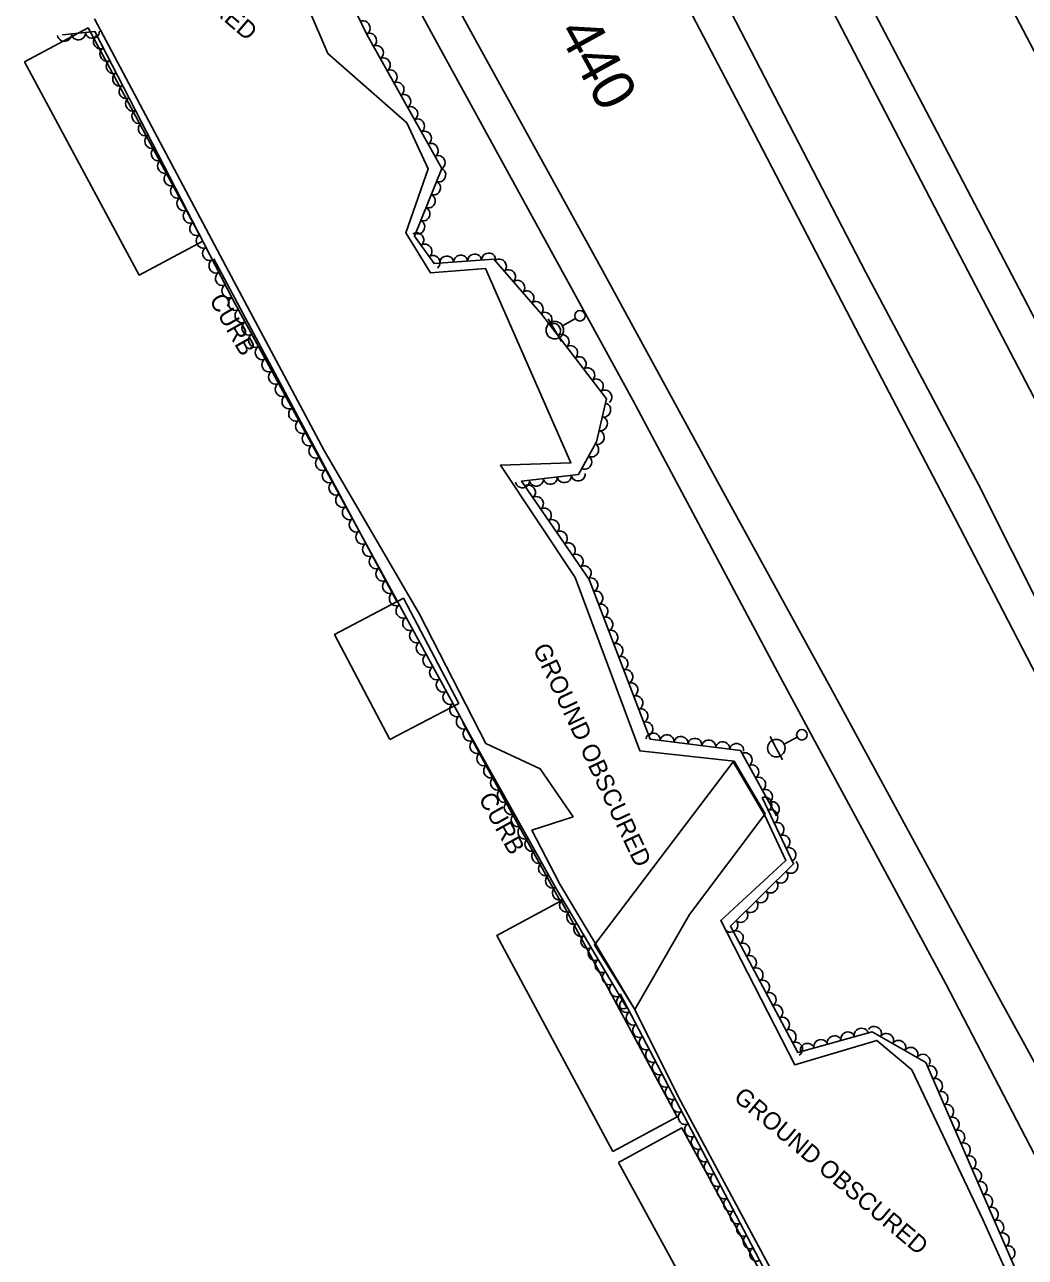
# Model space of a CAD drawing. Extents: x 1722896 to 1754269, y 648279 to 666297.
# Drawn here: x 1726551 to 1726836.4, y 655824.5 to 656176.2 of the extents above; entities that cross this region are included whole.
import ezdxf

# ---------------------------------------------------------------- set-up
doc = ezdxf.new("R2010")
doc.units = 0
for name, color, linetype in [('DESIGN - CENTERLINE - Proposed Text', 7, 'Continuous'), ('DESIGN - SCRATCH - User 1', 7, 'Continuous'), ('DESIGN - SHEET - Linework', 7, 'Continuous'), ('SURVEY - CENTERLINE - Preliminary', 7, 'Continuous'), ('SURVEY - CENTERLINE - Preliminary Text', 7, 'Continuous'), ('SURVEY - DTM - Breaklines', 7, 'Continuous'), ('SURVEY - VEGETATION - Features with Text', 7, 'Continuous')]:
    doc.layers.add(name, color=color, linetype=linetype)

msp = doc.modelspace()

# ---------------------------------------------------------------- linework, layer by layer
at = {"layer": 'DESIGN - CENTERLINE - Proposed Text'}
for points in [[(1726601.76, 656114.44), (1726569.06, 656175.25), (1726550.97, 656165.52), (1726583.67, 656104.71)], [(1726655.13, 655972.19), (1726639.36, 656002.18), (1726659.01, 656012.52), (1726674.79, 655982.53)], [(1726718.74, 655854.69), (1726685.63, 655916.28), (1726703.98, 655926.15), (1726737.09, 655864.55)], [(1726720.38, 655851.56), (1726753.65, 655790.56), (1726771.71, 655800.41), (1726738.44, 655861.41)]]:
    msp.add_lwpolyline(points, close=True, dxfattribs=at)
at = {"layer": 'SURVEY - CENTERLINE - Preliminary'}
for points in [[(1726611.02, 656229.58), (1726637.46, 656167.95), (1726659.97, 656148.18), (1726666.11, 656134.99), (1726659.67, 656116.73), (1726666.72, 656105.35), (1726682.41, 656106.58), (1726706.78, 656051.19), (1726686.67, 656050.46), (1726708.04, 656018.45), (1726726.42, 655969.01), (1726753.33, 655966.02), (1726762.17, 655950.97), (1726740.58, 655922.26), (1726725.03, 655895.14), (1726703.6, 655930.97), (1726695.69, 655946.38), (1726707.43, 655950.18), (1726698.07, 655963.84), (1726682.56, 655971.08), (1726663.58, 656008), (1726636.44, 656054.66), (1726608.32, 656107.24), (1726570.92, 656177.84)], [(1726782.55, 655786.21), (1726737.39, 655870.34), (1726725.05, 655895.17), (1726713.56, 655913.6), (1726753.11, 655965.88), (1726762.1, 655950.53), (1726768.11, 655937.73), (1726749.54, 655920.6), (1726770.69, 655879.38), (1726794.04, 655886.36), (1726804.09, 655877.97), (1726824.33, 655835.27), (1726833.68, 655814.36)]]:
    msp.add_lwpolyline(points, dxfattribs=at)
at = {"layer": 'SURVEY - CENTERLINE - Preliminary Text'}
for points in [[(1726869.43, 656110.45), (1726829, 656187.74), (1726805.2, 656233.64), (1726784.66, 656273.29), (1726763.03, 656315.03), (1726741.94, 656358.86), (1726736.92, 656370.55)], [(1726710.13, 656339.34), (1726713.52, 656332.79), (1726734.99, 656291.46), (1726758.05, 656247.52), (1726785.72, 656194.32), (1726809.16, 656149.51), (1726835.67, 656098.8), (1726846.62, 656077.71)], [(1726702.55, 656331.01), (1726730.44, 656277.71), (1726756.73, 656227.76), (1726786.46, 656170.48), (1726815.52, 656114.53), (1726839.91, 656067.87)], [(1726823.09, 656044.98), (1726790.92, 656105.41), (1726756.7, 656171.56), (1726722.75, 656237.32), (1726684.87, 656309.46)], [(1726816.46, 656035.3), (1726789.2, 656087.21), (1726759.07, 656145.17), (1726725.02, 656210.31), (1726685.33, 656286.17), (1726677.27, 656301.55)], [(1726781.43, 655985.97), (1726750.35, 656042.65), (1726715.2, 656107.07), (1726677.74, 656175.07), (1726644.68, 656236.3), (1726635.64, 656252.8)], [(1726628.28, 656245.72), (1726666.89, 656174.03), (1726724.42, 656069.03), (1726766.49, 655990.05), (1726773.86, 655976.54)], [(1726657.22, 656011.36), (1726635.05, 656052.91), (1726604.91, 656109.36)], [(1727416.98, 654904.63), (1727378.29, 654978.72), (1727321.29, 655087.5), (1727268.42, 655189.04), (1727213.71, 655294.11), (1727156.81, 655402.66), (1727090.94, 655530.66), (1727012.29, 655680.77), (1726949.66, 655800.15), (1726895.61, 655905.13), (1726842, 656007.31), (1726823.09, 656044.98)], [(1727414.59, 654887.79), (1727375.02, 654963.6), (1727327.13, 655055.34), (1727288.21, 655129.71), (1727244.68, 655213.41), (1727198.49, 655301.86), (1727151.96, 655390.96), (1727111.65, 655468.27), (1727054.78, 655577.19), (1727008.29, 655666.64), (1726955.92, 655767.53), (1726903.37, 655867.77), (1726854.8, 655961.06), (1726816.46, 656035.3)], [(1726781.43, 655985.97), (1726829.45, 655897.57), (1726869.18, 655825.22), (1726909.31, 655751.73), (1726948.09, 655680.26), (1726983.91, 655615.35), (1727016.03, 655555.81), (1727044.76, 655503.92), (1727072.21, 655453.46), (1727115.52, 655374.69), (1727180.59, 655255.85), (1727232.25, 655160.54), (1727294.86, 655040.47), (1727346.73, 654941.45), (1727387.97, 654862.57), (1727407.26, 654824.97)], [(1726703.79, 655926.01), (1726687.79, 655955.21), (1726675.98, 655977.11)], [(1726773.86, 655976.54), (1726813.76, 655902.53), (1726857.94, 655817.41), (1726910.4, 655720.65), (1726970.72, 655610.86), (1727017.89, 655524.72), (1727074.08, 655422.09), (1727127, 655325.23), (1727167.58, 655250.48), (1727222.79, 655148.67), (1727281.27, 655037.04), (1727354.22, 654896.29), (1727405.34, 654798.17)]]:
    msp.add_lwpolyline(points, dxfattribs=at)
at = {"layer": 'SURVEY - DTM - Breaklines'}
for p, q in [((1726702.21, 656089.01), (1726700.35, 656092.27)), ((1726708.07, 656092.36), (1726704.38, 656090.25)), ((1726702.21, 656089.01), (1726704.07, 656085.75)), ((1726765.38, 655969.75), (1726763.64, 655973.08)), ((1726771.36, 655972.88), (1726767.6, 655970.91)), ((1726765.38, 655969.75), (1726767.12, 655966.43))]:
    msp.add_line(p, q, dxfattribs=at)
for centre, radius in [((1726702.21, 656089.01), 2.5), ((1726709.37, 656093.1), 1.5), ((1726765.38, 655969.75), 2.5), ((1726772.69, 655973.57), 1.5)]:
    msp.add_circle(centre, radius, dxfattribs=at)
at = {"layer": 'SURVEY - VEGETATION - Features with Text'}
for points in [[(1726613.13, 656249.66), (1726618.49, 656238.23), (1726623.44, 656225.52), (1726648.45, 656173.54), (1726669.96, 656135.14), (1726662.17, 656115.87), (1726667.78, 656108.02), (1726684.83, 656109.25), (1726698.46, 656093.46), (1726716.99, 656069.4), (1726714.11, 656057.16), (1726708.95, 656047.86), (1726692.67, 656045.88), (1726711.98, 656017.88), (1726729.39, 655972.31), (1726755.13, 655969.04), (1726765.46, 655950.44)], [(1726722.75, 655895.61), (1726702.73, 655929.55), (1726677.95, 655973.67), (1726651.4, 656022.45), (1726610.36, 656097.78), (1726571, 656174.2), (1726561.74, 656173.25)], [(1726761.33, 655955.63), (1726770.34, 655936.7), (1726752.28, 655918.99), (1726771.53, 655882.87), (1726792.74, 655888.83), (1726808.03, 655880.06), (1726836.82, 655813.61), (1726826.11, 655767.84), (1726837.42, 655750.86), (1726850.55, 655745.78), (1726854.8, 655734.91), (1726849.93, 655719.99), (1726873.71, 655676.23), (1726887.23, 655647.73), (1726905.79, 655651.08), (1726916.17, 655651.25), (1726924.1, 655645.27), (1726931.25, 655639.03), (1726923.07, 655615.05)], [(1726924.65, 655501.07), (1726909.67, 655524.57), (1726905.13, 655539.78), (1726906.39, 655552.41), (1726880.26, 655576.69), (1726864.59, 655626.74), (1726852.38, 655645.83), (1726844.29, 655657.64), (1726816.19, 655715.68), (1726800.25, 655745.75), (1726793.12, 655743.04), (1726787.77, 655744.14), (1726786.34, 655747.86), (1726796.43, 655752.28), (1726793.22, 655761.22), (1726757.17, 655830.19), (1726720.87, 655899.61)]]:
    msp.add_lwpolyline(points, dxfattribs=at)
for centre, major_axis in [((1726647.6, 656175.29), (0.87, -1.8)), ((1726562.33, 656173.31), (-1.99, -0.2)), ((1726566.31, 656173.72), (-1.99, -0.2)), ((1726570.29, 656174.13), (-1.99, -0.2)), ((1726572.5, 656171.28), (-0.92, 1.78)), ((1726649.45, 656171.75), (0.98, -1.74)), ((1726574.33, 656167.72), (-0.92, 1.78)), ((1726651.4, 656168.26), (0.98, -1.74)), ((1726576.17, 656164.16), (-0.92, 1.78)), ((1726653.36, 656164.77), (0.98, -1.74)), ((1726578, 656160.61), (-0.92, 1.78)), ((1726655.31, 656161.28), (0.98, -1.74)), ((1726579.83, 656157.05), (-0.92, 1.78)), ((1726657.27, 656157.79), (0.98, -1.74)), ((1726581.66, 656153.5), (-0.92, 1.78)), ((1726659.22, 656154.3), (0.98, -1.74)), ((1726583.49, 656149.94), (-0.92, 1.78)), ((1726661.18, 656150.81), (0.98, -1.74)), ((1726585.32, 656146.38), (-0.92, 1.78)), ((1726663.13, 656147.32), (0.98, -1.74)), ((1726587.16, 656142.83), (-0.92, 1.78)), ((1726665.09, 656143.83), (0.98, -1.74)), ((1726588.99, 656139.27), (-0.92, 1.78)), ((1726667.05, 656140.34), (0.98, -1.74)), ((1726590.82, 656135.72), (-0.92, 1.78)), ((1726669, 656136.85), (0.98, -1.74)), ((1726592.65, 656132.16), (-0.92, 1.78)), ((1726669.19, 656133.25), (-0.75, -1.85)), ((1726594.48, 656128.6), (-0.92, 1.78)), ((1726667.7, 656129.54), (-0.75, -1.85)), ((1726596.31, 656125.05), (-0.92, 1.78)), ((1726666.2, 656125.83), (-0.75, -1.85)), ((1726598.14, 656121.49), (-0.92, 1.78)), ((1726664.7, 656122.12), (-0.75, -1.85)), ((1726599.98, 656117.94), (-0.92, 1.78)), ((1726663.2, 656118.42), (-0.75, -1.85)), ((1726601.81, 656114.38), (-0.92, 1.78)), ((1726662.9, 656114.85), (1.16, -1.63)), ((1726603.64, 656110.82), (-0.92, 1.78)), ((1726665.22, 656111.6), (1.16, -1.63)), ((1726605.47, 656107.27), (-0.92, 1.78)), ((1726667.55, 656108.34), (1.16, -1.63)), ((1726671.37, 656108.28), (1.99, 0.14)), ((1726675.36, 656108.56), (1.99, 0.14)), ((1726679.35, 656108.85), (1.99, 0.14)), ((1726683.34, 656109.14), (1.99, 0.14)), ((1726686.47, 656107.35), (1.31, -1.51)), ((1726607.3, 656103.71), (-0.92, 1.78)), ((1726689.08, 656104.32), (1.31, -1.51)), ((1726609.13, 656100.16), (-0.92, 1.78)), ((1726691.7, 656101.29), (1.31, -1.51)), ((1726610.99, 656096.61), (-0.96, 1.76)), ((1726694.31, 656098.27), (1.31, -1.51)), ((1726612.91, 656093.1), (-0.96, 1.76)), ((1726696.93, 656095.24), (1.31, -1.51)), ((1726614.82, 656089.59), (-0.96, 1.76)), ((1726699.47, 656092.15), (1.22, -1.58)), ((1726616.73, 656086.08), (-0.96, 1.76)), ((1726701.91, 656088.98), (1.22, -1.58)), ((1726704.35, 656085.82), (1.22, -1.58)), ((1726618.65, 656082.56), (-0.96, 1.76)), ((1726706.79, 656082.65), (1.22, -1.58)), ((1726620.56, 656079.05), (-0.96, 1.76)), ((1726709.23, 656079.48), (1.22, -1.58)), ((1726622.48, 656075.54), (-0.96, 1.76)), ((1726711.67, 656076.31), (1.22, -1.58)), ((1726624.39, 656072.03), (-0.96, 1.76)), ((1726714.11, 656073.14), (1.22, -1.58)), ((1726626.3, 656068.51), (-0.96, 1.76)), ((1726716.55, 656069.97), (1.22, -1.58)), ((1726628.22, 656065), (-0.96, 1.76)), ((1726716.24, 656066.21), (-0.46, -1.95)), ((1726630.13, 656061.49), (-0.96, 1.76)), ((1726715.33, 656062.31), (-0.46, -1.95)), ((1726632.04, 656057.98), (-0.96, 1.76)), ((1726714.41, 656058.42), (-0.46, -1.95)), ((1726633.96, 656054.46), (-0.96, 1.76)), ((1726712.8, 656054.79), (-0.97, -1.75)), ((1726635.87, 656050.95), (-0.96, 1.76)), ((1726710.86, 656051.3), (-0.97, -1.75)), ((1726637.79, 656047.44), (-0.96, 1.76)), ((1726639.7, 656043.93), (-0.96, 1.76)), ((1726693, 656045.92), (-1.99, -0.24)), ((1726696.97, 656046.4), (-1.99, -0.24)), ((1726700.94, 656046.89), (-1.99, -0.24)), ((1726704.91, 656047.37), (-1.99, -0.24)), ((1726708.88, 656047.85), (-1.99, -0.24)), ((1726641.61, 656040.41), (-0.96, 1.76)), ((1726694.75, 656042.86), (1.14, -1.65)), ((1726643.53, 656036.9), (-0.96, 1.76)), ((1726697.02, 656039.57), (1.14, -1.65)), ((1726645.44, 656033.39), (-0.96, 1.76)), ((1726699.29, 656036.27), (1.14, -1.65)), ((1726701.56, 656032.98), (1.14, -1.65)), ((1726647.35, 656029.88), (-0.96, 1.76)), ((1726703.84, 656029.69), (1.14, -1.65)), ((1726649.27, 656026.36), (-0.96, 1.76)), ((1726706.11, 656026.4), (1.14, -1.65)), ((1726651.18, 656022.85), (-0.96, 1.76)), ((1726708.38, 656023.1), (1.14, -1.65)), ((1726653.09, 656019.34), (-0.96, 1.76)), ((1726710.65, 656019.81), (1.14, -1.65)), ((1726655.01, 656015.83), (-0.96, 1.76)), ((1726712.57, 656016.33), (0.71, -1.87)), ((1726656.92, 656012.31), (-0.96, 1.76)), ((1726714, 656012.6), (0.71, -1.87)), ((1726658.83, 656008.8), (-0.96, 1.76)), ((1726715.43, 656008.86), (0.71, -1.87)), ((1726660.74, 656005.29), (-0.96, 1.76)), ((1726716.85, 656005.12), (0.71, -1.87)), ((1726662.66, 656001.77), (-0.96, 1.76)), ((1726718.28, 656001.39), (0.71, -1.87)), ((1726664.57, 655998.26), (-0.96, 1.76)), ((1726719.71, 655997.65), (0.71, -1.87)), ((1726666.48, 655994.75), (-0.96, 1.76)), ((1726668.39, 655991.23), (-0.96, 1.76)), ((1726721.14, 655993.91), (0.71, -1.87)), ((1726670.3, 655987.72), (-0.96, 1.76)), ((1726722.56, 655990.18), (0.71, -1.87)), ((1726672.22, 655984.21), (-0.96, 1.76)), ((1726723.99, 655986.44), (0.71, -1.87)), ((1726674.13, 655980.69), (-0.96, 1.76)), ((1726725.42, 655982.7), (0.71, -1.87)), ((1726676.04, 655977.18), (-0.96, 1.76)), ((1726726.85, 655978.97), (0.71, -1.87)), ((1726677.95, 655973.67), (-0.98, 1.74)), ((1726728.27, 655975.23), (0.71, -1.87)), ((1726679.91, 655970.18), (-0.98, 1.74)), ((1726730.25, 655972.2), (1.98, -0.25)), ((1726734.22, 655971.69), (1.98, -0.25)), ((1726738.19, 655971.19), (1.98, -0.25)), ((1726742.16, 655970.68), (1.98, -0.25)), ((1726746.12, 655970.18), (1.98, -0.25)), ((1726681.87, 655966.69), (-0.98, 1.74)), ((1726750.09, 655969.68), (1.98, -0.25)), ((1726754.06, 655969.17), (1.98, -0.25)), ((1726756.55, 655966.48), (0.97, -1.75)), ((1726683.83, 655963.2), (-0.98, 1.74)), ((1726758.49, 655962.99), (0.97, -1.75)), ((1726685.79, 655959.72), (-0.98, 1.74)), ((1726760.44, 655959.49), (0.97, -1.75)), ((1726687.75, 655956.23), (-0.98, 1.74)), ((1726762.38, 655955.99), (0.97, -1.75)), ((1726689.71, 655952.74), (-0.98, 1.74)), ((1726762.19, 655953.82), (0.86, -1.81)), ((1726764.32, 655952.5), (0.97, -1.75)), ((1726691.67, 655949.25), (-0.98, 1.74)), ((1726763.91, 655950.21), (0.86, -1.81)), ((1726693.62, 655945.77), (-0.98, 1.74)), ((1726765.63, 655946.6), (0.86, -1.81)), ((1726695.58, 655942.28), (-0.98, 1.74)), ((1726767.35, 655942.99), (0.86, -1.81)), ((1726697.54, 655938.79), (-0.98, 1.74)), ((1726769.07, 655939.38), (0.86, -1.81)), ((1726699.5, 655935.3), (-0.98, 1.74)), ((1726769.6, 655935.97), (-1.43, -1.4)), ((1726701.46, 655931.81), (-0.98, 1.74)), ((1726766.74, 655933.17), (-1.43, -1.4)), ((1726703.44, 655928.34), (-1.02, 1.72)), ((1726763.89, 655930.37), (-1.43, -1.4)), ((1726705.48, 655924.9), (-1.02, 1.72)), ((1726758.18, 655924.77), (-1.43, -1.4)), ((1726761.03, 655927.57), (-1.43, -1.4)), ((1726707.51, 655921.45), (-1.02, 1.72)), ((1726755.32, 655921.97), (-1.43, -1.4)), ((1726709.54, 655918.01), (-1.02, 1.72)), ((1726752.46, 655919.17), (-1.43, -1.4)), ((1726711.57, 655914.56), (-1.02, 1.72)), ((1726754.04, 655915.69), (0.94, -1.77)), ((1726713.61, 655911.12), (-1.02, 1.72)), ((1726755.92, 655912.16), (0.94, -1.77)), ((1726715.64, 655907.67), (-1.02, 1.72)), ((1726757.8, 655908.63), (0.94, -1.77)), ((1726717.67, 655904.23), (-1.02, 1.72)), ((1726759.68, 655905.1), (0.94, -1.77)), ((1726719.7, 655900.78), (-1.02, 1.72)), ((1726761.56, 655901.57), (0.94, -1.77)), ((1726721.74, 655897.34), (-1.02, 1.72)), ((1726722.63, 655896.25), (-0.93, 1.77)), ((1726763.45, 655898.04), (0.94, -1.77)), ((1726724.48, 655892.7), (-0.93, 1.77)), ((1726765.33, 655894.51), (0.94, -1.77)), ((1726726.34, 655889.16), (-0.93, 1.77)), ((1726767.21, 655890.98), (0.94, -1.77)), ((1726728.19, 655885.61), (-0.93, 1.77)), ((1726769.09, 655887.45), (0.94, -1.77)), ((1726781.94, 655885.8), (1.93, 0.54)), ((1726785.79, 655886.88), (1.93, 0.54)), ((1726789.64, 655887.96), (1.93, 0.54)), ((1726793.42, 655888.44), (1.73, -1)), ((1726796.89, 655886.45), (1.73, -1)), ((1726730.04, 655882.07), (-0.93, 1.77)), ((1726770.97, 655883.92), (0.94, -1.77)), ((1726774.24, 655883.63), (1.93, 0.54)), ((1726778.09, 655884.71), (1.93, 0.54)), ((1726800.36, 655884.46), (1.73, -1)), ((1726803.83, 655882.47), (1.73, -1)), ((1726807.29, 655880.48), (1.73, -1)), ((1726731.9, 655878.52), (-0.93, 1.77)), ((1726809.28, 655877.16), (0.8, -1.84)), ((1726733.75, 655874.98), (-0.93, 1.77)), ((1726810.87, 655873.49), (0.8, -1.84)), ((1726735.6, 655871.43), (-0.93, 1.77)), ((1726812.46, 655869.82), (0.8, -1.84)), ((1726737.46, 655867.89), (-0.93, 1.77)), ((1726814.05, 655866.15), (0.8, -1.84)), ((1726739.31, 655864.34), (-0.93, 1.77)), ((1726815.64, 655862.48), (0.8, -1.84)), ((1726741.16, 655860.8), (-0.93, 1.77)), ((1726817.23, 655858.81), (0.8, -1.84)), ((1726743.02, 655857.25), (-0.93, 1.77)), ((1726818.82, 655855.14), (0.8, -1.84)), ((1726744.87, 655853.71), (-0.93, 1.77)), ((1726820.42, 655851.47), (0.8, -1.84)), ((1726746.72, 655850.16), (-0.93, 1.77)), ((1726822.01, 655847.8), (0.8, -1.84)), ((1726748.58, 655846.62), (-0.93, 1.77)), ((1726823.6, 655844.13), (0.8, -1.84)), ((1726750.43, 655843.08), (-0.93, 1.77)), ((1726825.19, 655840.46), (0.8, -1.84)), ((1726752.28, 655839.53), (-0.93, 1.77)), ((1726826.78, 655836.79), (0.8, -1.84)), ((1726754.14, 655835.99), (-0.93, 1.77)), ((1726828.37, 655833.12), (0.8, -1.84)), ((1726755.99, 655832.44), (-0.93, 1.77)), ((1726829.96, 655829.45), (0.8, -1.84)), ((1726757.84, 655828.9), (-0.93, 1.77)), ((1726831.55, 655825.78), (0.8, -1.84)), ((1726759.7, 655825.35), (-0.93, 1.77))]:
    msp.add_ellipse(centre, major_axis=major_axis, ratio=0.940188, start_param=0, end_param=3.141593, dxfattribs=at)

# ---------------------------------------------------------------- texts
at = {"layer": 'DESIGN - SCRATCH - User 1'}
for rotation, p in [(299.7488, (1726603.48, 656097.67)), (299.163, (1726680.3, 655955.43))]:
    msp.add_text('CURB', height=5, rotation=rotation, dxfattribs=at).set_placement(p)
at = {"layer": 'DESIGN - SHEET - Linework'}
msp.add_text('INTERSTATE 440', height=12, rotation=298.8454, dxfattribs=at).set_placement((1726652.52, 656265.49))
at = {"layer": 'SURVEY - CENTERLINE - Preliminary'}
for rotation, p in [(319.4068, (1726561.86, 656216.5)), (295.2497, (1726695.84, 655998.2)), (319.8848, (1726752.92, 655869.61))]:
    msp.add_text('GROUND OBSCURED', height=5, rotation=rotation, dxfattribs=at).set_placement(p)

doc.saveas('drawing.dxf')
